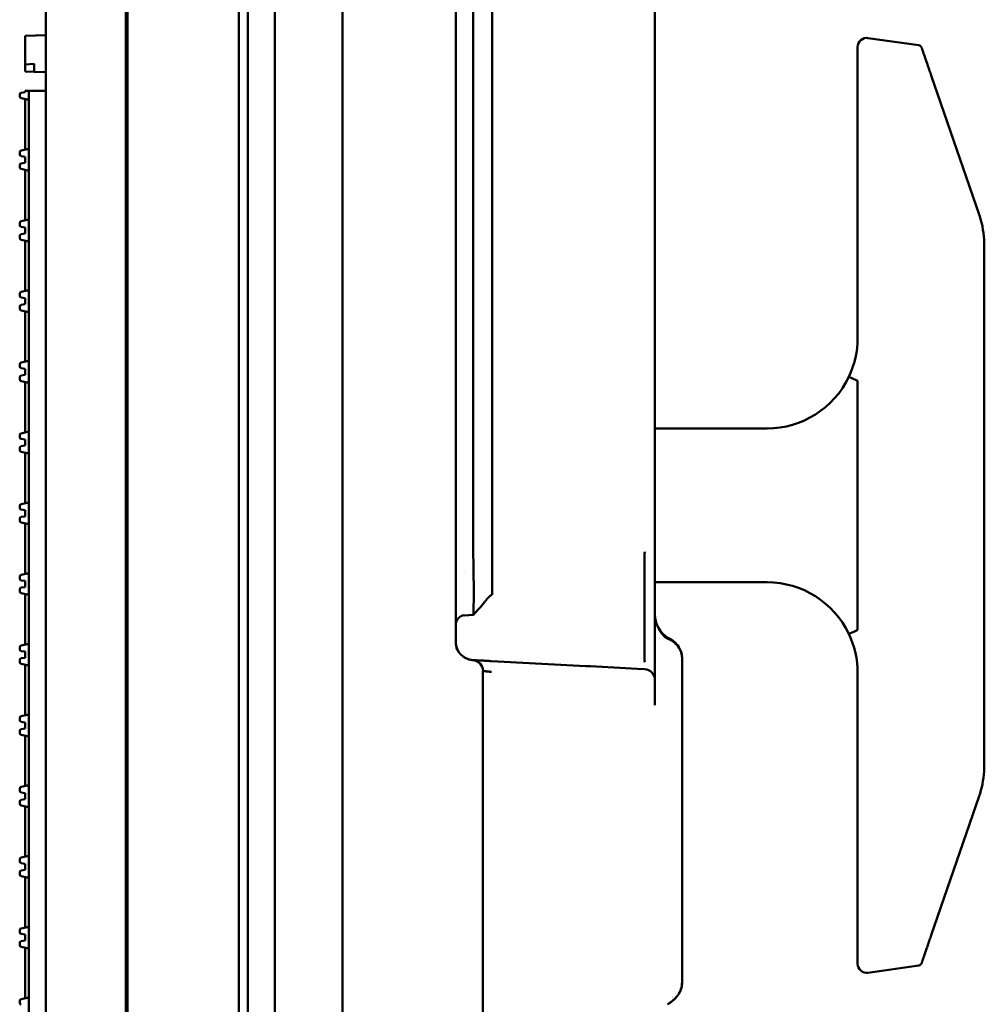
# Model space of a CAD drawing. Header units: millimetres. Extents: x 0 to 14369, y -869 to 2970.
# Tile 395 of 656: x 1703 to 1756, y 2211 to 2265. Entities that reach past the tile are written whole.
import ezdxf

# ---------------------------------------------------------------- set-up
doc = ezdxf.new("R2010")
doc.units = ezdxf.units.MM
doc.header["$LTSCALE"] = 10
doc.layers.add('Sichtbar (ISO)', color=7, linetype='Continuous', lineweight=50)

msp = doc.modelspace()

# ---------------------------------------------------------------- linework, layer by layer
at = {"layer": 'Sichtbar (ISO)'}
for p, q in [((1714.784, 2135.364), (1714.784, 2637.664)), ((1715.284, 2135.364), (1715.284, 2637.664)), ((1704.134, 2137.112), (1704.134, 2635.915)), ((1704.134, 2635.915), (1704.134, 2137.112)), ((1708.548, 2137.266), (1708.548, 2635.761)), ((1708.548, 2635.761), (1708.548, 2137.266)), ((1708.634, 2137.004), (1708.634, 2636.024)), ((1708.634, 2636.024), (1708.634, 2137.004)), ((1720.524, 2148.009), (1720.524, 2545.838)), ((1716.784, 2305.348), (1716.784, 2160.717)), ((1726.784, 2292.065), (1726.784, 2230.963)), ((1727.742, 2237.461), (1727.742, 2285.566)), ((1728.784, 2237.461), (1728.784, 2285.566)), ((1737.784, 2285.172), (1737.784, 2237.856)), ((1704.134, 2264.488), (1702.984, 2264.45)), ((1702.984, 2264.45), (1702.984, 2264.35)), ((1702.984, 2264.35), (1702.984, 2262.872)), ((1749.555, 2264.332), (1752.363, 2263.931)), ((1748.984, 2263.837), (1748.984, 2262.84)), ((1702.984, 2262.872), (1703.484, 2262.907)), ((1702.984, 2262.872), (1702.984, 2262.49)), ((1702.984, 2262.49), (1703.484, 2262.473)), ((1703.484, 2262.573), (1703.484, 2262.907)), ((1703.484, 2262.473), (1703.484, 2262.573)), ((1703.484, 2262.473), (1704.134, 2262.452)), ((1748.984, 2256.195), (1748.984, 2262.84)), ((1753.051, 2262.267), (1755.695, 2254.587)), ((1702.77, 2261.314), (1702.984, 2261.344)), ((1702.984, 2261.414), (1702.984, 2261.344)), ((1702.984, 2261.414), (1703.184, 2261.414)), ((1703.184, 2261.414), (1703.184, 2260.911)), ((1704.134, 2261.414), (1703.184, 2261.414)), ((1702.684, 2261.102), (1702.684, 2261.215)), ((1703.184, 2260.911), (1702.763, 2261.004)), ((1702.984, 2258.166), (1702.984, 2260.955)), ((1703.184, 2258.211), (1703.184, 2260.911)), ((1702.763, 2258.117), (1703.184, 2258.211)), ((1703.184, 2258.211), (1703.184, 2257.004)), ((1702.684, 2257.907), (1702.684, 2258.02)), ((1702.984, 2257.778), (1702.77, 2257.808)), ((1702.984, 2257.778), (1702.984, 2257.437)), ((1702.684, 2257.196), (1702.684, 2257.308)), ((1703.184, 2257.004), (1702.763, 2257.098)), ((1702.77, 2257.407), (1702.984, 2257.437)), ((1702.984, 2254.26), (1702.984, 2257.049)), ((1703.184, 2254.304), (1703.184, 2257.004)), ((1748.984, 2256.195), (1748.984, 2256.116)), ((1748.984, 2256.116), (1748.984, 2253.962)), ((1702.763, 2254.211), (1703.184, 2254.304)), ((1703.184, 2254.304), (1703.184, 2253.098)), ((1702.684, 2254.001), (1702.684, 2254.113)), ((1702.984, 2253.871), (1702.77, 2253.902)), ((1702.984, 2253.871), (1702.984, 2253.531)), ((1748.984, 2251.919), (1748.984, 2253.962)), ((1702.684, 2253.289), (1702.684, 2253.402)), ((1703.184, 2253.098), (1702.763, 2253.192)), ((1702.77, 2253.501), (1702.984, 2253.531)), ((1702.984, 2250.354), (1702.984, 2253.143)), ((1703.184, 2250.398), (1703.184, 2253.098)), ((1702.684, 2250.094), (1702.684, 2250.207)), ((1702.763, 2250.305), (1703.184, 2250.398)), ((1702.984, 2249.965), (1702.77, 2249.995)), ((1702.984, 2249.965), (1702.984, 2249.625)), ((1703.184, 2250.398), (1703.184, 2249.192)), ((1702.684, 2249.383), (1702.684, 2249.496)), ((1702.77, 2249.595), (1702.984, 2249.625)), ((1703.184, 2249.192), (1702.763, 2249.285)), ((1702.984, 2246.448), (1702.984, 2249.236)), ((1703.184, 2246.492), (1703.184, 2249.192)), ((1702.684, 2246.188), (1702.684, 2246.301)), ((1702.763, 2246.399), (1703.184, 2246.492)), ((1702.984, 2246.059), (1702.77, 2246.089)), ((1702.984, 2246.059), (1702.984, 2245.719)), ((1703.184, 2246.492), (1703.184, 2245.286)), ((1702.684, 2245.477), (1702.684, 2245.59)), ((1702.77, 2245.689), (1702.984, 2245.719)), ((1703.184, 2245.286), (1702.763, 2245.379)), ((1702.984, 2242.541), (1702.984, 2245.33)), ((1703.184, 2242.586), (1703.184, 2245.286)), ((1702.684, 2242.282), (1702.684, 2242.395)), ((1702.763, 2242.492), (1703.184, 2242.586)), ((1703.184, 2242.586), (1703.184, 2241.379)), ((1743.984, 2242.764), (1737.784, 2242.764)), ((1702.984, 2242.153), (1702.77, 2242.183)), ((1702.77, 2241.782), (1702.984, 2241.812)), ((1702.984, 2242.153), (1702.984, 2241.812)), ((1702.684, 2241.571), (1702.684, 2241.683)), ((1703.184, 2241.379), (1702.763, 2241.473)), ((1702.984, 2238.635), (1702.984, 2241.424)), ((1703.184, 2238.679), (1703.184, 2241.379)), ((1702.684, 2238.376), (1702.684, 2238.488)), ((1702.763, 2238.586), (1703.184, 2238.679)), ((1703.184, 2238.679), (1703.184, 2237.473)), ((1702.984, 2238.246), (1702.77, 2238.277)), ((1702.77, 2237.876), (1702.984, 2237.906)), ((1702.984, 2238.246), (1702.984, 2237.906)), ((1702.684, 2237.664), (1702.684, 2237.777)), ((1703.184, 2237.473), (1702.763, 2237.567)), ((1702.984, 2234.729), (1702.984, 2237.518)), ((1703.184, 2234.773), (1703.184, 2237.473)), ((1737.784, 2237.856), (1737.784, 2235.716)), ((1737.784, 2235.716), (1737.784, 2233.901)), ((1702.763, 2234.68), (1703.184, 2234.773)), ((1703.184, 2234.773), (1703.184, 2233.567)), ((1727.245, 2234.864), (1727.244, 2234.864)), ((1702.684, 2234.469), (1702.684, 2234.582)), ((1702.984, 2234.34), (1702.77, 2234.37)), ((1702.984, 2234.34), (1702.984, 2234)), ((1737.204, 2234.325), (1737.204, 2230.93)), ((1737.784, 2234.264), (1743.984, 2234.264)), ((1702.684, 2233.758), (1702.684, 2233.871)), ((1703.184, 2233.567), (1702.763, 2233.66)), ((1702.77, 2233.97), (1702.984, 2234)), ((1702.984, 2230.823), (1702.984, 2233.611)), ((1703.184, 2230.867), (1703.184, 2233.567)), ((1737.784, 2233.901), (1737.784, 2230.506)), ((1727.763, 2232.469), (1727.252, 2232.436)), ((1702.763, 2230.774), (1703.184, 2230.867)), ((1703.184, 2230.867), (1703.184, 2229.661)), ((1726.784, 2230.963), (1726.784, 2230.963)), ((1738.522, 2231.16), (1738.527, 2231.158)), ((1702.684, 2230.563), (1702.684, 2230.676)), ((1702.984, 2230.434), (1702.77, 2230.464)), ((1702.984, 2230.434), (1702.984, 2230.094)), ((1737.784, 2230.506), (1737.784, 2229.294)), ((1702.684, 2229.852), (1702.684, 2229.965)), ((1703.184, 2229.661), (1702.763, 2229.754)), ((1702.77, 2230.064), (1702.984, 2230.094)), ((1728.758, 2229.91), (1733.958, 2229.638)), ((1739.284, 2225.715), (1739.284, 2230.05)), ((1739.284, 2230.05), (1739.284, 2225.715)), ((1702.984, 2226.912), (1702.984, 2229.705)), ((1703.184, 2226.957), (1703.184, 2229.661)), ((1728.284, 2229.366), (1728.284, 2164.44)), ((1734.22, 2229.624), (1736.806, 2229.489)), ((1736.806, 2229.489), (1737.216, 2229.467)), ((1737.784, 2229.294), (1737.784, 2228.868)), ((1737.784, 2228.868), (1737.784, 2227.472)), ((1728.284, 2228.418), (1728.287, 2228.418)), ((1728.287, 2228.133), (1728.284, 2228.133)), ((1702.684, 2226.653), (1702.684, 2226.766)), ((1702.763, 2226.863), (1703.184, 2226.957)), ((1702.984, 2226.524), (1702.77, 2226.554)), ((1702.984, 2226.524), (1702.984, 2226.183)), ((1703.184, 2226.957), (1703.184, 2225.75)), ((1702.684, 2225.942), (1702.684, 2226.054)), ((1702.77, 2226.153), (1702.984, 2226.183)), ((1703.184, 2225.75), (1702.763, 2225.844)), ((1702.984, 2223.006), (1702.984, 2225.795)), ((1703.184, 2223.05), (1703.184, 2225.75)), ((1739.284, 2212.158), (1739.284, 2225.715)), ((1748.984, 2223.066), (1748.984, 2225.109)), ((1702.684, 2222.747), (1702.684, 2222.859)), ((1702.763, 2222.957), (1703.184, 2223.05)), ((1703.184, 2223.05), (1703.184, 2221.844)), ((1748.984, 2223.066), (1748.984, 2220.911)), ((1702.684, 2222.035), (1702.684, 2222.148)), ((1702.984, 2222.617), (1702.77, 2222.648)), ((1702.77, 2222.247), (1702.984, 2222.277)), ((1702.984, 2222.617), (1702.984, 2222.277)), ((1755.695, 2222.44), (1753.051, 2214.761)), ((1703.184, 2221.844), (1702.763, 2221.938)), ((1702.984, 2219.1), (1702.984, 2221.889)), ((1703.184, 2219.144), (1703.184, 2221.844)), ((1748.984, 2220.911), (1748.984, 2220.835)), ((1748.984, 2214.188), (1748.984, 2220.835)), ((1702.684, 2218.84), (1702.684, 2218.953)), ((1702.763, 2219.051), (1703.184, 2219.144)), ((1703.184, 2219.144), (1703.184, 2217.938)), ((1702.984, 2218.711), (1702.77, 2218.741)), ((1702.77, 2218.341), (1702.984, 2218.371)), ((1702.984, 2218.711), (1702.984, 2218.371)), ((1702.684, 2218.129), (1702.684, 2218.242)), ((1703.184, 2217.938), (1702.763, 2218.031)), ((1702.984, 2215.194), (1702.984, 2217.982)), ((1703.184, 2215.238), (1703.184, 2217.938)), ((1702.763, 2215.145), (1703.184, 2215.238)), ((1703.184, 2215.238), (1703.184, 2214.032)), ((1702.684, 2214.934), (1702.684, 2215.047)), ((1702.984, 2214.805), (1702.77, 2214.835)), ((1702.984, 2214.805), (1702.984, 2214.465)), ((1702.684, 2214.223), (1702.684, 2214.336)), ((1703.184, 2214.032), (1702.763, 2214.125)), ((1702.77, 2214.435), (1702.984, 2214.465)), ((1702.984, 2211.287), (1702.984, 2214.076)), ((1703.184, 2211.332), (1703.184, 2214.032)), ((1748.984, 2214.188), (1748.984, 2213.19)), ((1752.363, 2213.097), (1749.555, 2212.695)), ((1728.284, 2212.136), (1728.286, 2212.136)), ((1702.763, 2211.238), (1703.184, 2211.332)), ((1703.184, 2211.332), (1703.184, 2210.125)), ((1702.684, 2211.028), (1702.684, 2211.141))]:
    msp.add_line(p, q, dxfattribs=at)
for centre, radius, start, end in [((1749.484, 2263.837), 0.5, 81.8696, 180), ((1752.335, 2263.733), 0.2, 18.9982, 81.8692), ((1702.784, 2261.215), 0.1, 98, 180), ((1702.784, 2261.102), 0.1, 180, 257.5), ((1702.784, 2258.02), 0.1, 102.5, 180), ((1702.784, 2257.907), 0.1, 180, 262), ((1702.784, 2257.308), 0.1, 98, 180), ((1702.784, 2257.196), 0.1, 180, 257.5), ((1702.784, 2254.113), 0.1, 102.5, 180), ((1702.784, 2254.001), 0.1, 180, 262), ((1702.784, 2253.402), 0.1, 98, 180), ((1702.784, 2253.289), 0.1, 180, 257.5), ((1702.784, 2250.207), 0.1, 102.5, 180), ((1702.784, 2250.094), 0.1, 180, 262), ((1702.784, 2249.496), 0.1, 98, 180), ((1702.784, 2249.383), 0.1, 180, 257.5), ((1702.784, 2246.301), 0.1, 102.5, 180), ((1702.784, 2246.188), 0.1, 180, 262), ((1702.784, 2245.59), 0.1, 98, 180), ((1743.984, 2247.764), 5, 270, 334.506), ((1702.784, 2245.477), 0.1, 180, 257.5), ((1702.784, 2242.395), 0.1, 102.5, 180), ((1702.784, 2242.282), 0.1, 180, 262), ((1702.784, 2241.683), 0.1, 98, 180), ((1702.784, 2241.571), 0.1, 180, 257.5), ((1702.784, 2238.488), 0.1, 102.5, 180), ((1702.784, 2238.376), 0.1, 180, 262), ((1702.784, 2237.777), 0.1, 98, 180), ((1702.784, 2237.664), 0.1, 180, 257.5), ((1702.784, 2234.582), 0.1, 102.5, 180), ((1702.784, 2234.469), 0.1, 180, 262), ((1743.984, 2229.264), 5, 25.494, 90), ((1702.784, 2233.871), 0.1, 98, 180), ((1702.784, 2233.758), 0.1, 180, 257.5), ((1702.784, 2230.676), 0.1, 102.5, 180), ((1702.784, 2230.563), 0.1, 180, 262), ((1727.784, 2230.963), 1, 221.7691, 222.1895), ((1702.784, 2229.965), 0.1, 98, 180), ((1702.784, 2229.852), 0.1, 180, 257.5), ((1727.675, 2229.357), 0.61, 0.8384, 85.5783), ((1737.174, 2228.858), 0.61, 0.9173, 86.0828), ((1702.784, 2226.766), 0.1, 102.5, 180), ((1702.784, 2226.653), 0.1, 180, 262), ((1702.784, 2226.054), 0.1, 98, 180), ((1702.784, 2225.942), 0.1, 180, 257.5), ((1702.784, 2222.859), 0.1, 102.5, 180), ((1702.784, 2222.747), 0.1, 180, 262), ((1702.784, 2222.148), 0.1, 98, 180), ((1702.784, 2222.035), 0.1, 180, 257.5), ((1702.784, 2218.953), 0.1, 102.5, 180), ((1702.784, 2218.84), 0.1, 180, 262), ((1702.784, 2218.242), 0.1, 98, 180), ((1702.784, 2218.129), 0.1, 180, 257.5), ((1702.784, 2215.047), 0.1, 102.5, 180), ((1702.784, 2214.934), 0.1, 180, 262), ((1702.784, 2214.336), 0.1, 98, 180), ((1702.784, 2214.223), 0.1, 180, 257.5), ((1749.484, 2213.19), 0.5, 180, 278.1304), ((1752.335, 2213.295), 0.2, 278.1307, 341.0018), ((1702.784, 2211.141), 0.1, 102.5, 180), ((1702.784, 2211.028), 0.1, 180, 262)]:
    msp.add_arc(centre, radius, start, end, dxfattribs=at)
for centre, major_axis, ratio, start_param, end_param in [((1744.493, 2247.644), (-1.084, -4.613), 0.944827, 1.344532, 1.814465), ((1748.949, 2245.397), (0.451, -0.215), 0.030771, 1.570868, 3.141571), ((1748.949, 2231.631), (-0.451, -0.215), 0.03076, 0.000007, 1.570699), ((1744.493, 2229.383), (1.084, -4.613), 0.944836, 1.32714, 1.797069), ((1726.908, 2230.85), (0.448, -0.729), 0.272027, 5.40595, 5.629177), ((1729.46, 2229.874), (-1.738, 0.091), 0.000275, 6.282916, 6.391397), ((1738.073, 2212.353), (1.211, 0), 0.98481, 5.291926, 5.292014)]:
    msp.add_ellipse(centre, major_axis=major_axis, ratio=ratio, start_param=start_param, end_param=end_param, dxfattribs=at)
for points, knots in [([(1753.051, 2262.267), (1753.02, 2262.359), (1752.989, 2262.448), (1752.959, 2262.534), (1752.949, 2262.566), (1752.938, 2262.597), (1752.927, 2262.628), (1752.922, 2262.642), (1752.918, 2262.656), (1752.913, 2262.669), (1752.897, 2262.715), (1752.882, 2262.76), (1752.866, 2262.804), (1752.851, 2262.849), (1752.836, 2262.893), (1752.821, 2262.936), (1752.819, 2262.943), (1752.816, 2262.949), (1752.814, 2262.956), (1752.801, 2262.993), (1752.789, 2263.029), (1752.777, 2263.065), (1752.762, 2263.107), (1752.748, 2263.149), (1752.734, 2263.189), (1752.727, 2263.208), (1752.721, 2263.227), (1752.715, 2263.245), (1752.707, 2263.266), (1752.7, 2263.287), (1752.693, 2263.307), (1752.671, 2263.37), (1752.652, 2263.428), (1752.633, 2263.481), (1752.63, 2263.492), (1752.626, 2263.502), (1752.623, 2263.512), (1752.612, 2263.543), (1752.602, 2263.572), (1752.593, 2263.598), (1752.586, 2263.619), (1752.579, 2263.638), (1752.573, 2263.656), (1752.572, 2263.66), (1752.57, 2263.665), (1752.568, 2263.67), (1752.561, 2263.691), (1752.555, 2263.71), (1752.549, 2263.726), (1752.544, 2263.74), (1752.54, 2263.752), (1752.536, 2263.762), (1752.536, 2263.764), (1752.536, 2263.765), (1752.535, 2263.766), (1752.528, 2263.788), (1752.524, 2263.798), (1752.524, 2263.798)], [0, 0, 0, 0, 0.104609, 0.104609, 0.104609, 0.142857, 0.142857, 0.142857, 0.16017, 0.16017, 0.16017, 0.217758, 0.217758, 0.217758, 0.276811, 0.276811, 0.276811, 0.285714, 0.285714, 0.285714, 0.336998, 0.336998, 0.336998, 0.398921, 0.398921, 0.398921, 0.428571, 0.428571, 0.428571, 0.462715, 0.462715, 0.462715, 0.571429, 0.571429, 0.571429, 0.593906, 0.593906, 0.593906, 0.661301, 0.661301, 0.661301, 0.714286, 0.714286, 0.714286, 0.729076, 0.729076, 0.729076, 0.796925, 0.796925, 0.796925, 0.857143, 0.857143, 0.857143, 0.865152, 0.865152, 0.865152, 1, 1, 1, 1]), ([(1755.984, 2252.861), (1755.984, 2252.263), (1755.984, 2251.367), (1755.984, 2250.321), (1755.984, 2249.723), (1755.984, 2249.125), (1755.984, 2248.527), (1755.984, 2247.93), (1755.984, 2247.481), (1755.984, 2247.033), (1755.984, 2246.435), (1755.984, 2245.688), (1755.984, 2244.791), (1755.984, 2243.595), (1755.984, 2241.503), (1755.984, 2239.71), (1755.984, 2238.514)], [0, 0, 0, 0, 0.125, 0.1875, 0.21875, 0.25, 0.3125, 0.34375, 0.375, 0.40625, 0.4375, 0.5, 0.5625, 0.625, 0.75, 1, 1, 1, 1]), ([(1748.984, 2251.919), (1748.984, 2251.719), (1748.984, 2251.339), (1748.984, 2250.832), (1748.984, 2250.364), (1748.984, 2249.932), (1748.984, 2249.533), (1748.984, 2249.167), (1748.985, 2248.941), (1748.985, 2248.832)], [0, 0, 0, 0, 0.1428571, 0.2857143, 0.4285714, 0.5714286, 0.7142857, 0.8571429, 1, 1, 1, 1]), ([(1748.955, 2245.41), (1748.958, 2245.409), (1748.961, 2245.407), (1748.966, 2245.403), (1748.968, 2245.4), (1748.974, 2245.39), (1748.977, 2245.382), (1748.983, 2245.359), (1748.984, 2245.341), (1748.984, 2245.324)], [-0.009508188, -0.009508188, -0.009508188, -0.009508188, -0.008530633, -0.008530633, -0.007495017, -0.007495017, -0.005132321, -0.005132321, -0.000260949, -0.000260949, -0.000260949, -0.000260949]), ([(1748.984, 2245.324), (1748.984, 2244.703), (1748.984, 2244.082), (1748.984, 2243.461), (1748.984, 2241.812), (1748.984, 2240.163), (1748.984, 2238.514)], [0.0000026, 0.0000026, 0.0000026, 0.0000026, 0.2735195, 0.2735195, 0.2735195, 1, 1, 1, 1]), ([(1748.984, 2238.514), (1748.984, 2236.865), (1748.985, 2235.216), (1748.985, 2233.566), (1748.985, 2232.945), (1748.985, 2232.324), (1748.985, 2231.704)], [0, 0, 0, 0, 0.726486, 0.726486, 0.726486, 1, 1, 1, 1]), ([(1755.984, 2238.514), (1755.984, 2237.318), (1755.984, 2235.525), (1755.984, 2233.432), (1755.984, 2232.237), (1755.984, 2231.34), (1755.984, 2230.593), (1755.984, 2229.995), (1755.984, 2229.547), (1755.984, 2229.098), (1755.984, 2228.5), (1755.984, 2227.903), (1755.984, 2227.305), (1755.984, 2226.707), (1755.984, 2225.661), (1755.984, 2224.764), (1755.984, 2224.166)], [0, 0, 0, 0, 0.25, 0.375, 0.4375, 0.5, 0.5625, 0.59375, 0.625, 0.65625, 0.6875, 0.75, 0.78125, 0.8125, 0.875, 1, 1, 1, 1]), ([(1727.764, 2232.47), (1727.76, 2232.466), (1727.757, 2232.488), (1727.755, 2232.57), (1727.755, 2232.618), (1727.76, 2232.865), (1727.776, 2233.172), (1727.778, 2233.987), (1727.763, 2234.489), (1727.751, 2235.428), (1727.748, 2235.821), (1727.746, 2236.632), (1727.745, 2237.046), (1727.742, 2237.461)], [-0.7918074, -0.7918074, -0.7918074, -0.7918074, -0.7036828, -0.7036828, -0.640232, -0.640232, -0.4456509, -0.4456509, -0.250939, -0.250939, -0.124666, -0.124666, -0.0000384, -0.0000384, -0.0000384, -0.0000384]), ([(1728.784, 2237.461), (1728.784, 2237.157), (1728.784, 2236.855), (1728.784, 2236.278), (1728.784, 2236.003), (1728.784, 2235.281), (1728.784, 2234.875), (1728.784, 2234.198), (1728.784, 2233.935), (1728.784, 2233.681), (1728.784, 2233.622), (1728.784, 2233.581), (1728.784, 2233.575), (1728.784, 2233.575)], [-0.6638304, -0.6638304, -0.6638304, -0.6638304, -0.5725199, -0.5725199, -0.4854053, -0.4854053, -0.3317279, -0.3317279, -0.1766381, -0.1766381, -0.0903643, -0.0903643, -0.0500286, -0.0500286, -0.0500286, -0.0500286]), ([(1737.204, 2234.325), (1737.205, 2234.509), (1737.202, 2234.758), (1737.205, 2235.455), (1737.213, 2235.77), (1737.218, 2235.935), (1737.218, 2235.942), (1737.218, 2235.945)], [-0.09843073, -0.09843073, -0.09843073, -0.09843073, -0.05261923, -0.05261923, 0, 0, 0.00089033, 0.00089033, 0.00089033, 0.00089033]), ([(1728.784, 2233.575), (1728.782, 2233.573), (1728.781, 2233.573), (1728.778, 2233.572), (1728.776, 2233.571), (1728.771, 2233.569), (1728.766, 2233.567), (1728.748, 2233.558), (1728.734, 2233.548), (1728.691, 2233.518), (1728.666, 2233.499), (1728.633, 2233.471), (1728.624, 2233.463), (1728.609, 2233.45), (1728.604, 2233.444), (1728.594, 2233.435), (1728.589, 2233.43), (1728.577, 2233.417), (1728.568, 2233.408), (1728.552, 2233.391), (1728.545, 2233.383), (1728.527, 2233.364), (1728.518, 2233.353), (1728.494, 2233.325), (1728.48, 2233.307), (1728.432, 2233.249), (1728.398, 2233.207), (1728.269, 2233.049), (1728.166, 2232.924), (1727.966, 2232.691), (1727.865, 2232.577), (1727.764, 2232.47)], [0, 0, 0, 0, 0.0012276, 0.0012276, 0.0025035, 0.0025035, 0.006331, 0.006331, 0.0178754, 0.0178754, 0.0322297, 0.0322297, 0.0374997, 0.0374997, 0.0401809, 0.0401809, 0.0423337, 0.0423337, 0.0458719, 0.0458719, 0.0493006, 0.0493006, 0.0538931, 0.0538931, 0.061697, 0.061697, 0.0809084, 0.0809084, 0.129466, 0.129466, 0.1742492, 0.1742492, 0.1742492, 0.1742492]), ([(1738.466, 2231.147), (1738.465, 2231.148), (1738.462, 2231.15), (1738.458, 2231.153), (1738.45, 2231.159), (1738.434, 2231.17), (1738.403, 2231.195), (1738.373, 2231.222), (1738.342, 2231.249), (1738.278, 2231.312), (1738.219, 2231.374), (1738.099, 2231.521), (1738.001, 2231.681), (1737.917, 2231.849), (1737.849, 2232.044), (1737.823, 2232.148), (1737.802, 2232.254), (1737.789, 2232.362), (1737.786, 2232.419), (1737.785, 2232.447), (1737.784, 2232.466), (1737.784, 2232.475)], [0.0000002, 0.0000002, 0.0000002, 0.0000002, 0.0150368, 0.0301512, 0.0515906, 0.0820361, 0.1255118, 0.1694881, 0.2139153, 0.2775517, 0.3420885, 0.4346693, 0.5272986, 0.6185716, 0.7086265, 0.7718963, 0.8345141, 0.896276, 0.9394456, 0.9697858, 1, 1, 1, 1]), ([(1727.25, 2232.44), (1727.2, 2232.437), (1727.149, 2232.425), (1727.058, 2232.387), (1727.017, 2232.361), (1726.94, 2232.297), (1726.904, 2232.259), (1726.856, 2232.191), (1726.84, 2232.163), (1726.817, 2232.113), (1726.808, 2232.09), (1726.796, 2232.047), (1726.792, 2232.026), (1726.787, 2231.996), (1726.786, 2231.986), (1726.785, 2231.97), (1726.785, 2231.964), (1726.785, 2231.956), (1726.784, 2231.954), (1726.784, 2231.951), (1726.784, 2231.951), (1726.784, 2231.95), (1726.784, 2231.95), (1726.784, 2231.95), (1726.784, 2231.949), (1726.784, 2231.949), (1726.784, 2231.949), (1726.784, 2231.948), (1726.784, 2231.948), (1726.784, 2231.947), (1726.784, 2231.947), (1726.784, 2231.946), (1726.784, 2231.946), (1726.784, 2231.946), (1726.784, 2231.946), (1726.784, 2231.946), (1726.784, 2231.946), (1726.784, 2231.946), (1726.784, 2231.947), (1726.784, 2231.95), (1726.784, 2231.954), (1726.784, 2231.967), (1726.784, 2231.976), (1726.784, 2231.988)], [0.0000095, 0.0000095, 0.0000095, 0.0000095, 0.0152448, 0.0152448, 0.0296336, 0.0296336, 0.0452445, 0.0452445, 0.0546924, 0.0546924, 0.0619521, 0.0619521, 0.0681732, 0.0681732, 0.0713434, 0.0713434, 0.0732055, 0.0732055, 0.0739056, 0.0739056, 0.0739998, 0.0739998, 0.0740944, 0.0740944, 0.0741898, 0.0741898, 0.0742849, 0.0742849, 0.0744757, 0.0744757, 0.0752366, 0.0752366, 0.0761873, 0.0761873, 0.0779906, 0.0779906, 0.0790389, 0.0790389, 0.0875932, 0.0875932, 0.1132616, 0.1132616, 0.1422962, 0.1422962, 0.1422962, 0.1422962]), ([(1737.798, 2232.291), (1737.802, 2232.266), (1737.806, 2232.243), (1737.828, 2232.131), (1737.851, 2232.047), (1737.934, 2231.815), (1738.008, 2231.679), (1738.176, 2231.453), (1738.274, 2231.356), (1738.411, 2231.254), (1738.437, 2231.236), (1738.478, 2231.21), (1738.492, 2231.202), (1738.51, 2231.192), (1738.514, 2231.19), (1738.52, 2231.187), (1738.523, 2231.185), (1738.527, 2231.183), (1738.527, 2231.183), (1738.529, 2231.182), (1738.529, 2231.182), (1738.531, 2231.181), (1738.531, 2231.181), (1738.533, 2231.18), (1738.534, 2231.179), (1738.538, 2231.177), (1738.54, 2231.176), (1738.542, 2231.175), (1738.543, 2231.175), (1738.544, 2231.174)], [0.0187488, 0.0187488, 0.0187488, 0.0187488, 0.0263056, 0.0263056, 0.0546739, 0.0546739, 0.107034, 0.107034, 0.1583618, 0.1583618, 0.1702601, 0.1702601, 0.1762286, 0.1762286, 0.1777212, 0.1777212, 0.1786881, 0.1786881, 0.1789145, 0.1789145, 0.1791409, 0.1791409, 0.17937, 0.17937, 0.1798319, 0.1798319, 0.181696, 0.181696, 0.1828793, 0.1828793, 0.1828793, 0.1828793]), ([(1737.826, 2232.139), (1737.819, 2232.171), (1737.812, 2232.204), (1737.804, 2232.248), (1737.803, 2232.259), (1737.8, 2232.272), (1737.8, 2232.275), (1737.799, 2232.279), (1737.799, 2232.28), (1737.799, 2232.282), (1737.799, 2232.283), (1737.799, 2232.283), (1737.799, 2232.283), (1737.799, 2232.283), (1737.799, 2232.283), (1737.799, 2232.283)], [0.1430584, 0.1430584, 0.1430584, 0.1430584, 0.15462581, 0.15462581, 0.15833939, 0.15833939, 0.15944214, 0.15944214, 0.15985596, 0.15985596, 0.16015327, 0.16015327, 0.16022759, 0.16022759, 0.16024069, 0.16024069, 0.16024069, 0.16024069]), ([(1738.328, 2231.265), (1738.299, 2231.292), (1738.266, 2231.324), (1738.217, 2231.377), (1738.198, 2231.398), (1738.18, 2231.42)], [0.00290191, 0.00290191, 0.00290191, 0.00290191, 0.02364337, 0.02364337, 0.03612609, 0.03612609, 0.03612609, 0.03612609]), ([(1748.985, 2231.704), (1748.984, 2231.687), (1748.983, 2231.669), (1748.977, 2231.645), (1748.974, 2231.637), (1748.968, 2231.628), (1748.966, 2231.625), (1748.961, 2231.62), (1748.958, 2231.619), (1748.955, 2231.617)], [-0.009304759, -0.009304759, -0.009304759, -0.009304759, -0.004399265, -0.004399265, -0.002024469, -0.002024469, -0.000983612, -0.000983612, -0.000000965, -0.000000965, -0.000000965, -0.000000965]), ([(1726.784, 2230.963), (1726.784, 2230.957), (1726.784, 2230.944), (1726.785, 2230.92), (1726.787, 2230.88), (1726.796, 2230.803), (1726.816, 2230.704), (1726.85, 2230.6), (1726.903, 2230.482), (1726.964, 2230.383), (1727.015, 2230.32), (1727.032, 2230.303)], [0, 0, 0, 0, 0.021538, 0.0427858, 0.0844164, 0.1643369, 0.312504, 0.4495713, 0.5803574, 0.8419792, 0.9782911, 0.9782911, 0.9782911, 0.9782911]), ([(1726.784, 2230.963), (1726.784, 2230.954), (1726.784, 2230.945), (1726.785, 2230.929), (1726.785, 2230.921), (1726.786, 2230.892), (1726.787, 2230.87), (1726.792, 2230.808), (1726.797, 2230.767), (1726.817, 2230.66), (1726.837, 2230.595), (1726.871, 2230.519), (1726.881, 2230.498), (1726.896, 2230.471), (1726.901, 2230.464), (1726.908, 2230.452), (1726.911, 2230.447), (1726.915, 2230.441), (1726.915, 2230.44), (1726.916, 2230.439), (1726.917, 2230.438), (1726.917, 2230.438), (1726.917, 2230.438), (1726.917, 2230.437), (1726.917, 2230.437), (1726.917, 2230.437), (1726.917, 2230.437), (1726.917, 2230.437)], [0, 0, 0, 0, 0.00268264, 0.00268264, 0.00489689, 0.00489689, 0.01144863, 0.01144863, 0.02379351, 0.02379351, 0.04558689, 0.04558689, 0.05425035, 0.05425035, 0.05749489, 0.05749489, 0.05992935, 0.05992935, 0.06038571, 0.06038571, 0.06072883, 0.06072883, 0.06078969, 0.06078969, 0.06081283, 0.06081283, 0.06082485, 0.06082485, 0.06082485, 0.06082485]), ([(1737.218, 2229.847), (1737.218, 2229.849), (1737.218, 2229.851), (1737.208, 2229.977), (1737.204, 2230.13), (1737.2, 2230.54), (1737.205, 2230.77), (1737.204, 2230.93)], [-0.1215663, -0.1215663, -0.1215663, -0.1215663, -0.1208192, -0.1208192, -0.0679904, -0.0679904, -0.0000087, -0.0000087, -0.0000087, -0.0000087]), ([(1738.474, 2231.147), (1738.478, 2231.145), (1738.481, 2231.145), (1738.485, 2231.143), (1738.49, 2231.141), (1738.498, 2231.138), (1738.507, 2231.135), (1738.52, 2231.131), (1738.534, 2231.125), (1738.551, 2231.118), (1738.575, 2231.109), (1738.604, 2231.096), (1738.636, 2231.08), (1738.682, 2231.057), (1738.735, 2231.027), (1738.796, 2230.984), (1738.882, 2230.923), (1738.98, 2230.832), (1739.058, 2230.728), (1739.136, 2230.623), (1739.194, 2230.504), (1739.226, 2230.406), (1739.249, 2230.337), (1739.262, 2230.28), (1739.27, 2230.23), (1739.275, 2230.195), (1739.279, 2230.164), (1739.281, 2230.14), (1739.282, 2230.123), (1739.283, 2230.11), (1739.283, 2230.095), (1739.284, 2230.08), (1739.284, 2230.065), (1739.284, 2230.05)], [0, 0, 0, 0, 0.0353015, 0.0353015, 0.0353015, 0.0774439, 0.0774439, 0.0774439, 0.1371039, 0.1371039, 0.1371039, 0.2215092, 0.2215092, 0.2215092, 0.3408332, 0.3408332, 0.3408332, 0.508912, 0.508912, 0.508912, 0.6769975, 0.6769975, 0.6769975, 0.7962872, 0.7962872, 0.7962872, 0.8807, 0.8807, 0.8807, 0.9403716, 0.9403716, 0.9403716, 0.9999406, 0.9999406, 0.9999406, 0.9999406]), ([(1738.526, 2231.155), (1738.529, 2231.153), (1738.532, 2231.152), (1738.538, 2231.15), (1738.541, 2231.148), (1738.546, 2231.147), (1738.548, 2231.146), (1738.552, 2231.144), (1738.554, 2231.143), (1738.558, 2231.142), (1738.56, 2231.141), (1738.566, 2231.139), (1738.569, 2231.137), (1738.583, 2231.132), (1738.594, 2231.127), (1738.635, 2231.108), (1738.665, 2231.091), (1738.735, 2231.049), (1738.774, 2231.023), (1738.926, 2230.909), (1739.028, 2230.803), (1739.167, 2230.587), (1739.214, 2230.481), (1739.256, 2230.328), (1739.265, 2230.284), (1739.274, 2230.225), (1739.275, 2230.21), (1739.279, 2230.174), (1739.281, 2230.153), (1739.283, 2230.119), (1739.283, 2230.105), (1739.284, 2230.085), (1739.284, 2230.078), (1739.284, 2230.07), (1739.284, 2230.068), (1739.284, 2230.065), (1739.284, 2230.064), (1739.284, 2230.063)], [0, 0, 0, 0, 0.0014494, 0.0014494, 0.0025382, 0.0025382, 0.0031877, 0.0031877, 0.0038548, 0.0038548, 0.0045597, 0.0045597, 0.005746, 0.005746, 0.0093099, 0.0093099, 0.0195969, 0.0195969, 0.0336747, 0.0336747, 0.0765463, 0.0765463, 0.1118072, 0.1118072, 0.1253905, 0.1253905, 0.1297815, 0.1297815, 0.1363542, 0.1363542, 0.1416485, 0.1416485, 0.1449669, 0.1449669, 0.1479665, 0.1479665, 0.1507939, 0.1507939, 0.1507939, 0.1507939]), ([(1738.549, 2231.171), (1738.571, 2231.162), (1738.592, 2231.151), (1738.643, 2231.125), (1738.673, 2231.108), (1738.788, 2231.036), (1738.868, 2230.971), (1738.998, 2230.836), (1739.051, 2230.768), (1739.097, 2230.697)], [0.00070059, 0.00070059, 0.00070059, 0.00070059, 0.0077739, 0.0077739, 0.01792123, 0.01792123, 0.04857134, 0.04857134, 0.07399882, 0.07399882, 0.07399882, 0.07399882]), ([(1726.897, 2230.469), (1726.901, 2230.461), (1726.906, 2230.454), (1726.91, 2230.446), (1726.92, 2230.431), (1726.93, 2230.417), (1726.94, 2230.403), (1726.952, 2230.388), (1726.965, 2230.374), (1726.977, 2230.361), (1726.996, 2230.34), (1727.012, 2230.318), (1727.032, 2230.303)], [0.6206594, 0.6206594, 0.6206594, 0.6206594, 0.6617616, 0.6617616, 0.6617616, 0.7457484, 0.7457484, 0.7457484, 0.836028, 0.836028, 0.836028, 0.9779797, 0.9779797, 0.9779797, 0.9779797]), ([(1727.143, 2230.197), (1727.149, 2230.193), (1727.155, 2230.188), (1727.16, 2230.184), (1727.182, 2230.168), (1727.203, 2230.153), (1727.224, 2230.139), (1727.245, 2230.125), (1727.267, 2230.111), (1727.288, 2230.099), (1727.31, 2230.086), (1727.332, 2230.074), (1727.355, 2230.064), (1727.378, 2230.052), (1727.401, 2230.042), (1727.424, 2230.033), (1727.448, 2230.023), (1727.472, 2230.014), (1727.496, 2230.007), (1727.508, 2230.003), (1727.521, 2229.999), (1727.533, 2229.996), (1727.546, 2229.992), (1727.558, 2229.989), (1727.571, 2229.986), (1727.584, 2229.984), (1727.597, 2229.981), (1727.61, 2229.979), (1727.616, 2229.977), (1727.623, 2229.976), (1727.629, 2229.975), (1727.636, 2229.974), (1727.642, 2229.973), (1727.649, 2229.972)], [0, 0, 0, 0, 0.0344339, 0.0344339, 0.0344339, 0.162672, 0.162672, 0.162672, 0.2939406, 0.2939406, 0.2939406, 0.4283064, 0.4283064, 0.4283064, 0.5658279, 0.5658279, 0.5658279, 0.7066997, 0.7066997, 0.7066997, 0.7784972, 0.7784972, 0.7784972, 0.8512703, 0.8512703, 0.8512703, 0.9250811, 0.9250811, 0.9250811, 0.9623976, 0.9623976, 0.9623976, 0.9999999, 0.9999999, 0.9999999, 0.9999999]), ([(1727.653, 2229.972), (1727.655, 2229.971), (1727.66, 2229.971), (1727.67, 2229.969), (1727.688, 2229.967), (1727.706, 2229.966), (1727.719, 2229.965), (1727.722, 2229.965), (1727.722, 2229.965)], [0.0287662, 0.0287662, 0.0287662, 0.0287662, 0.0625, 0.125, 0.25, 0.5, 0.75, 0.9999996, 0.9999996, 0.9999996, 0.9999996]), ([(1727.732, 2229.964), (1727.75, 2229.963), (1727.768, 2229.961), (1727.786, 2229.958), (1727.803, 2229.955), (1727.821, 2229.95), (1727.839, 2229.945), (1727.874, 2229.935), (1727.908, 2229.921), (1727.941, 2229.904), (1727.942, 2229.903), (1727.943, 2229.903), (1727.944, 2229.902)], [0, 0, 0, 0, 0.0625, 0.0625, 0.0625, 0.125, 0.125, 0.125, 0.25, 0.25, 0.25, 0.2537818, 0.2537818, 0.2537818, 0.2537818]), ([(1727.732, 2229.964), (1727.738, 2229.964), (1727.753, 2229.963), (1727.791, 2229.961), (1727.856, 2229.958), (1727.959, 2229.952), (1728.084, 2229.946), (1728.228, 2229.938), (1728.39, 2229.93), (1728.537, 2229.922), (1728.662, 2229.915), (1728.726, 2229.912), (1728.758, 2229.91)], [0, 0, 0, 0, 0.0625, 0.125, 0.25, 0.375, 0.5, 0.625, 0.75, 0.875, 0.9375, 1, 1, 1, 1]), ([(1728.034, 2229.849), (1728.035, 2229.848), (1728.042, 2229.842), (1728.05, 2229.837), (1728.056, 2229.832)], [0.37029508, 0.37029508, 0.37029508, 0.37029508, 0.375, 0.40143645, 0.40143645, 0.40143645, 0.40143645]), ([(1728.151, 2229.74), (1728.192, 2229.691), (1728.225, 2229.635), (1728.258, 2229.55), (1728.267, 2229.522), (1728.276, 2229.479), (1728.279, 2229.465), (1728.282, 2229.44), (1728.284, 2229.43), (1728.285, 2229.417), (1728.285, 2229.415), (1728.285, 2229.413), (1728.285, 2229.412), (1728.285, 2229.411), (1728.285, 2229.411), (1728.285, 2229.411), (1728.285, 2229.411), (1728.285, 2229.411), (1728.285, 2229.411), (1728.285, 2229.412), (1728.285, 2229.412), (1728.285, 2229.414), (1728.285, 2229.415), (1728.285, 2229.42), (1728.284, 2229.423), (1728.283, 2229.435), (1728.281, 2229.444), (1728.274, 2229.481), (1728.268, 2229.508), (1728.249, 2229.565), (1728.236, 2229.596), (1728.192, 2229.684), (1728.152, 2229.739), (1728.092, 2229.798), (1728.078, 2229.81), (1728.064, 2229.822)], [0, 0, 0, 0, 0.01896512, 0.01896512, 0.02782136, 0.02782136, 0.03223141, 0.03223141, 0.03553855, 0.03553855, 0.03615238, 0.03615238, 0.03635723, 0.03635723, 0.03638661, 0.03638661, 0.03640132, 0.03640132, 0.03644852, 0.03644852, 0.03650829, 0.03650829, 0.03698665, 0.03698665, 0.03792316, 0.03792316, 0.04072976, 0.04072976, 0.04916472, 0.04916472, 0.05913717, 0.05913717, 0.07901938, 0.07901938, 0.08444817, 0.08444817, 0.08444817, 0.08444817]), ([(1739.275, 2230.216), (1739.276, 2230.208), (1739.277, 2230.2), (1739.279, 2230.18), (1739.28, 2230.168), (1739.282, 2230.147), (1739.282, 2230.138), (1739.283, 2230.122), (1739.284, 2230.114), (1739.284, 2230.103), (1739.284, 2230.099), (1739.284, 2230.092), (1739.284, 2230.09), (1739.284, 2230.083), (1739.284, 2230.079), (1739.285, 2230.067), (1739.285, 2230.059), (1739.285, 2230.05)], [0.12543105, 0.12543105, 0.12543105, 0.12543105, 0.12791121, 0.12791121, 0.13149556, 0.13149556, 0.13418986, 0.13418986, 0.13654076, 0.13654076, 0.13849753, 0.13849753, 0.14028281, 0.14028281, 0.14377171, 0.14377171, 0.15256345, 0.15256345, 0.15256345, 0.15256345]), ([(1739.284, 2230.05), (1739.285, 2230.053), (1739.285, 2230.056), (1739.285, 2230.058), (1739.285, 2230.062), (1739.284, 2230.064), (1739.284, 2230.066), (1739.284, 2230.071), (1739.284, 2230.073), (1739.284, 2230.073), (1739.284, 2230.073), (1739.284, 2230.072), (1739.284, 2230.068), (1739.284, 2230.068), (1739.284, 2230.068), (1739.284, 2230.067)], [0.0052734, 0.0052734, 0.0052734, 0.0052734, 0.03125, 0.03125, 0.03125, 0.0625, 0.0625, 0.0625, 0.125, 0.125, 0.125, 0.1875, 0.1875, 0.1875, 0.1940648, 0.1940648, 0.1940648, 0.1940648]), ([(1739.284, 2229.961), (1739.284, 2229.949), (1739.284, 2229.937), (1739.285, 2229.881), (1739.285, 2229.828), (1739.285, 2229.71), (1739.285, 2229.643), (1739.285, 2229.573)], [0.01410667, 0.01410667, 0.01410667, 0.01410667, 0.0202116, 0.0202116, 0.04125861, 0.04125861, 0.06373555, 0.06373555, 0.06373555, 0.06373555]), ([(1728.239, 2229.598), (1728.242, 2229.591), (1728.245, 2229.584), (1728.248, 2229.578), (1728.251, 2229.57), (1728.254, 2229.563), (1728.257, 2229.556), (1728.26, 2229.546), (1728.264, 2229.536), (1728.267, 2229.526), (1728.272, 2229.508), (1728.276, 2229.49), (1728.28, 2229.473), (1728.281, 2229.468), (1728.281, 2229.463), (1728.282, 2229.459), (1728.284, 2229.446), (1728.286, 2229.432), (1728.287, 2229.419), (1728.287, 2229.41), (1728.287, 2229.401), (1728.288, 2229.392), (1728.288, 2229.388), (1728.288, 2229.383), (1728.288, 2229.379), (1728.287, 2229.374), (1728.287, 2229.37), (1728.286, 2229.365)], [0.7254296, 0.7254296, 0.7254296, 0.7254296, 0.75, 0.75, 0.75, 0.7767621, 0.7767621, 0.7767621, 0.8125, 0.8125, 0.8125, 0.875, 0.875, 0.875, 0.8910134, 0.8910134, 0.8910134, 0.9375, 0.9375, 0.9375, 0.96875, 0.96875, 0.96875, 0.984375, 0.984375, 0.984375, 1, 1, 1, 1]), ([(1728.254, 2229.549), (1728.252, 2229.554), (1728.25, 2229.559), (1728.245, 2229.571), (1728.242, 2229.578), (1728.239, 2229.586)], [0.04367203, 0.04367203, 0.04367203, 0.04367203, 0.045288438, 0.045288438, 0.047652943, 0.047652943, 0.047652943, 0.047652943]), ([(1728.754, 2229.311), (1728.739, 2229.313), (1728.71, 2229.316), (1728.653, 2229.323), (1728.583, 2229.331), (1728.505, 2229.34), (1728.436, 2229.348), (1728.379, 2229.354), (1728.333, 2229.359), (1728.306, 2229.363), (1728.293, 2229.364), (1728.287, 2229.365), (1728.286, 2229.365)], [0, 0, 0, 0, 0.0625, 0.125, 0.25, 0.375, 0.5, 0.625, 0.75, 0.875, 0.9375, 1, 1, 1, 1]), ([(1733.958, 2229.638), (1733.983, 2229.637), (1734.032, 2229.634), (1734.101, 2229.63), (1734.164, 2229.627), (1734.202, 2229.625), (1734.22, 2229.624)], [0.0000001, 0.0000001, 0.0000001, 0.0000001, 0.25, 0.5, 0.75, 0.9999921, 0.9999921, 0.9999921, 0.9999921]), ([(1748.985, 2228.196), (1748.985, 2228.087), (1748.984, 2227.86), (1748.984, 2227.494), (1748.984, 2227.095), (1748.984, 2226.663), (1748.984, 2226.195), (1748.984, 2225.688), (1748.984, 2225.308), (1748.984, 2225.109)], [0, 0, 0, 0, 0.1428571, 0.2857143, 0.4285714, 0.5714286, 0.7142857, 0.8571429, 1, 1, 1, 1]), ([(1753.051, 2214.761), (1753.02, 2214.669), (1752.989, 2214.58), (1752.959, 2214.494), (1752.949, 2214.463), (1752.938, 2214.433), (1752.928, 2214.403), (1752.923, 2214.388), (1752.918, 2214.373), (1752.913, 2214.358), (1752.897, 2214.313), (1752.882, 2214.268), (1752.866, 2214.224), (1752.851, 2214.179), (1752.836, 2214.135), (1752.821, 2214.091), (1752.819, 2214.086), (1752.817, 2214.081), (1752.815, 2214.076), (1752.802, 2214.037), (1752.789, 2214), (1752.777, 2213.963), (1752.762, 2213.92), (1752.748, 2213.879), (1752.734, 2213.839), (1752.728, 2213.821), (1752.722, 2213.803), (1752.716, 2213.785), (1752.708, 2213.763), (1752.701, 2213.742), (1752.693, 2213.721), (1752.672, 2213.658), (1752.652, 2213.6), (1752.634, 2213.548), (1752.63, 2213.537), (1752.626, 2213.526), (1752.623, 2213.515), (1752.612, 2213.484), (1752.602, 2213.456), (1752.593, 2213.429), (1752.586, 2213.409), (1752.579, 2213.39), (1752.573, 2213.372), (1752.572, 2213.367), (1752.57, 2213.363), (1752.568, 2213.358), (1752.561, 2213.337), (1752.555, 2213.318), (1752.549, 2213.302), (1752.544, 2213.287), (1752.54, 2213.275), (1752.536, 2213.265), (1752.536, 2213.264), (1752.536, 2213.263), (1752.535, 2213.261), (1752.528, 2213.24), (1752.524, 2213.229), (1752.524, 2213.229)], [0, 0, 0, 0, 0.105587, 0.105587, 0.105587, 0.142857, 0.142857, 0.142857, 0.161507, 0.161507, 0.161507, 0.21933, 0.21933, 0.21933, 0.278481, 0.278481, 0.278481, 0.285714, 0.285714, 0.285714, 0.338654, 0.338654, 0.338654, 0.400453, 0.400453, 0.400453, 0.428571, 0.428571, 0.428571, 0.464033, 0.464033, 0.464033, 0.571429, 0.571429, 0.571429, 0.594585, 0.594585, 0.594585, 0.661628, 0.661628, 0.661628, 0.714286, 0.714286, 0.714286, 0.729087, 0.729087, 0.729087, 0.7967, 0.7967, 0.7967, 0.857143, 0.857143, 0.857143, 0.864828, 0.864828, 0.864828, 1, 1, 1, 1]), ([(1739.284, 2212.158), (1739.284, 2212.062), (1739.272, 2211.966), (1739.218, 2211.753), (1739.168, 2211.637), (1739.071, 2211.476), (1739.034, 2211.423), (1738.919, 2211.283), (1738.835, 2211.205), (1738.694, 2211.091), (1738.635, 2211.049), (1738.542, 2210.987), (1738.512, 2210.967), (1738.484, 2210.949)], [0, 0, 0, 0, 0.0289429, 0.0289429, 0.0662897, 0.0662897, 0.0859272, 0.0859272, 0.1224222, 0.1224222, 0.1515556, 0.1515556, 0.1650644, 0.1650644, 0.1650644, 0.1650644]), ([(1739.284, 2212.158), (1739.284, 2212.024), (1739.262, 2211.889), (1739.19, 2211.689), (1739.155, 2211.617), (1739.115, 2211.548)], [0, 0, 0, 0, 0.04037512, 0.04037512, 0.06433109, 0.06433109, 0.06433109, 0.06433109]), ([(1738.967, 2211.343), (1738.953, 2211.325), (1738.937, 2211.309), (1738.85, 2211.215), (1738.773, 2211.15), (1738.63, 2211.043), (1738.564, 2211), (1738.492, 2210.953)], [0.09025931, 0.09025931, 0.09025931, 0.09025931, 0.09743575, 0.09743575, 0.13124085, 0.13124085, 0.16475302, 0.16475302, 0.16475302, 0.16475302])]:
    msp.add_open_spline(points, degree=3, knots=knots, dxfattribs=at)
for points in [[(1755.695, 2254.587), (1755.845, 2254.154), (1755.942, 2253.688), (1755.973, 2253.201)], [(1755.973, 2253.201), (1755.981, 2253.088), (1755.984, 2252.975), (1755.984, 2252.861)], [(1748.985, 2248.832), (1748.985, 2248.719), (1748.984, 2248.49), (1748.984, 2248.134), (1748.984, 2247.888), (1748.984, 2247.764)], [(1738.325, 2231.268), (1738.327, 2231.266), (1738.328, 2231.265), (1738.33, 2231.263)], [(1738.341, 2231.253), (1738.337, 2231.257), (1738.333, 2231.26), (1738.33, 2231.263)], [(1738.341, 2231.253), (1738.338, 2231.256), (1738.335, 2231.259), (1738.332, 2231.262)], [(1738.486, 2231.154), (1738.482, 2231.153), (1738.478, 2231.15), (1738.474, 2231.147)], [(1738.522, 2231.16), (1738.513, 2231.165), (1738.502, 2231.165), (1738.486, 2231.154)], [(1738.532, 2231.152), (1738.53, 2231.155), (1738.527, 2231.157), (1738.525, 2231.158)], [(1727.035, 2230.301), (1727.036, 2230.299), (1727.038, 2230.297), (1727.041, 2230.293)], [(1728.062, 2229.824), (1728.062, 2229.824), (1728.063, 2229.823), (1728.064, 2229.822)], [(1739.284, 2229.367), (1739.285, 2229.332), (1739.285, 2229.298), (1739.285, 2229.262)], [(1739.284, 2229.276), (1739.284, 2229.272), (1739.284, 2229.267), (1739.284, 2229.262)], [(1748.984, 2229.264), (1748.984, 2229.139), (1748.984, 2228.894), (1748.984, 2228.537), (1748.985, 2228.308), (1748.985, 2228.196)], [(1755.973, 2223.826), (1755.942, 2223.34), (1755.845, 2222.874), (1755.695, 2222.44)], [(1755.984, 2224.099), (1755.982, 2223.948), (1755.974, 2223.801), (1755.96, 2223.655)], [(1755.984, 2224.166), (1755.984, 2224.053), (1755.981, 2223.939), (1755.973, 2223.826)]]:
    msp.add_open_spline(points, degree=3, dxfattribs=at)

doc.saveas('drawing.dxf')
